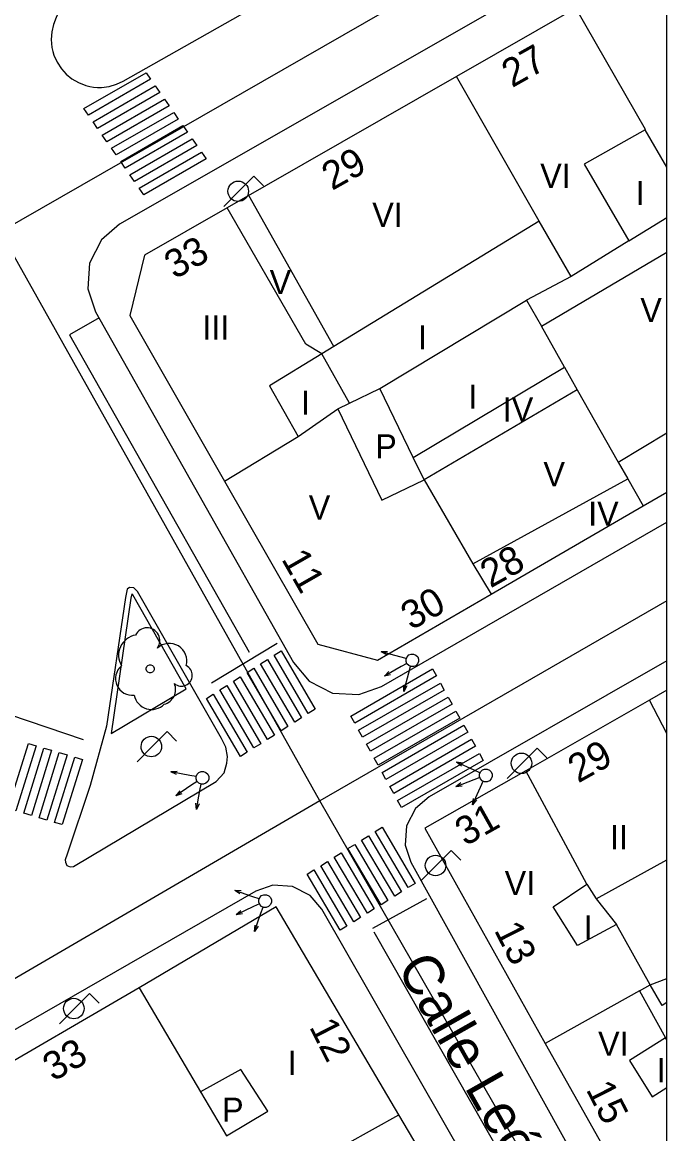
# Model space of a CAD drawing. Extents: x 282771 to 285132, y 4823109 to 4825496.
# Drawn here: x 285090 to 285130.1, y 4823452.2 to 4823521.3 of the extents above; entities that cross this region are included whole.
import ezdxf

# ---------------------------------------------------------------- set-up
doc = ezdxf.new("R2010")
doc.units = 0
for name, color, linetype in [('ACERA-BORDILLO', 7, 'Continuous'), ('ARBOL', 7, 'Continuous'), ('BORDILLO', 7, 'Continuous'), ('CALLE-EJE', 7, 'Continuous'), ('CALLE-TEXTO', 7, 'Continuous'), ('Default', 7, 'Continuous'), ('EDIFICIO', 7, 'Continuous'), ('FAROLA', 7, 'Continuous'), ('INTERIOR-EDIFICIO', 7, 'Continuous'), ('MEDIANERA', 7, 'Continuous'), ('NUM-PORTAL', 7, 'Continuous'), ('PASO-PEATONES', 7, 'Continuous'), ('SEMAFORO', 7, 'Continuous'), ('SENAL-VIARIA', 7, 'Continuous'), ('TXT-ALTURA-EDIFICIO', 7, 'Continuous'), ('ZONA-VERDE', 7, 'Continuous')]:
    doc.layers.add(name, color=color, linetype=linetype)

msp = doc.modelspace()

# ---------------------------------------------------------------- linework, layer by layer
at = {"layer": 'ACERA-BORDILLO'}
for points in [[(285121.592, 4823580.489), (285092.154, 4823521.564), (285091.982, 4823521.142), (285091.873, 4823520.681), (285091.838, 4823520.195), (285091.851, 4823519.949), (285091.883, 4823519.704), (285091.936, 4823519.463), (285092.008, 4823519.227), (285092.207, 4823518.783), (285092.466, 4823518.386), (285092.772, 4823518.048), (285093.126, 4823517.76), (285093.536, 4823517.521), (285093.99, 4823517.346), (285094.229, 4823517.286), (285094.472, 4823517.246), (285094.719, 4823517.226), (285094.965, 4823517.226), (285095.448, 4823517.286), (285095.903, 4823517.419), (285096.316, 4823517.613), (285130.1, 4823536.738)], [(285130.1, 4823528.176), (285096.091, 4823508.718), (285094.956, 4823507.747), (285094.221, 4823506.308), (285094.116, 4823504.696), (285094.594, 4823503.281), (285106.893, 4823481.477), (285107.867, 4823480.328), (285109.321, 4823479.584), (285110.951, 4823479.484), (285112.375, 4823479.978), (285130.1, 4823490.2)], [(285130.1, 4823481.588), (285115.325, 4823473.134), (285114.476, 4823472.41), (285113.925, 4823471.337), (285113.841, 4823470.134), (285114.191, 4823469.075), (285127.171, 4823445.679)], [(285122.144, 4823442.597), (285108.66, 4823466.143), (285107.931, 4823467.007), (285106.841, 4823467.566), (285105.619, 4823467.643), (285104.55, 4823467.275), (285085.286, 4823456.209), (285085.102, 4823456.098), (285084.929, 4823455.965), (285084.769, 4823455.813), (285084.626, 4823455.642), (285084.503, 4823455.457), (285084.402, 4823455.26), (285084.324, 4823455.056), (285084.269, 4823454.849), (285081.043, 4823439.203)]]:
    msp.add_lwpolyline(points, dxfattribs=at)
at = {"layer": 'ARBOL'}
for centre, major_axis, start_param, end_param in [((285097.79, 4823482.838), (0.449, 0.658), 4.685674, 8.002298), ((285097.299, 4823481.933), (0.717, 1.051), 0.777363, 2.710603), ((285099.179, 4823481.58), (0.612, 0.897), 5.0346, 7.634678), ((285096.876, 4823480.484), (-0.585, -0.858), 4.453193, 6.996872), ((285099.936, 4823480.676), (-0.379, -0.555), 6.165264, 9.581498), ((285098.636, 4823479.799), (0.527, 0.773), 3.981198, 5.718383), ((285098.073, 4823479.655), (-0.618, -0.906), 5.496717, 7.680548)]:
    msp.add_ellipse(centre, major_axis=major_axis, ratio=0.999979, start_param=start_param, end_param=end_param, dxfattribs=at)
msp.add_ellipse((285097.986, 4823481.084), major_axis=(-0.143, -0.21), ratio=0.999979, dxfattribs=at)
at = {"layer": 'BORDILLO'}
msp.add_lwpolyline([(285096.446, 4823485.529), (285095.274, 4823477.528), (285094.248, 4823473.827), (285092.819, 4823469.566), (285092.699, 4823469.218), (285092.716, 4823469.061), (285092.814, 4823468.864), (285093.006, 4823468.788), (285093.214, 4823468.804), (285102.094, 4823474.074), (285102.583, 4823474.623), (285102.754, 4823475.224), (285102.796, 4823475.636), (285102.694, 4823476.214), (285102.424, 4823476.754), (285097.194, 4823485.884), (285096.977, 4823486.125), (285096.713, 4823486.151), (285096.553, 4823486.044), (285096.446, 4823485.529)], dxfattribs=at)
at = {"layer": 'CALLE-EJE'}
for points in [[(285130.1, 4823532.033), (285088.694, 4823508.254)], [(285108.534, 4823472.884), (285088.694, 4823508.254)], [(285130.1, 4823485.321), (285108.534, 4823472.884)], [(285108.534, 4823472.884), (285079.932, 4823456.234)], [(285128.283, 4823438.484), (285108.534, 4823472.884)]]:
    msp.add_lwpolyline(points, dxfattribs=at)
at = {"layer": 'Default'}
msp.add_lwpolyline([(282771.5, 4823109), (285130.1, 4823109), (285130.1, 4825495.5)], dxfattribs=at)
at = {"layer": 'EDIFICIO'}
for points in [[(285130.1, 4823525.386), (285124.454, 4823522.155), (285117.024, 4823517.894), (285102.784, 4823509.744), (285097.644, 4823506.804), (285096.714, 4823503.044), (285102.604, 4823492.754), (285108.414, 4823482.624), (285112.114, 4823481.624), (285119.174, 4823485.724), (285128.634, 4823491.214), (285130.1, 4823492.064)], [(285130.1, 4823479.757), (285129.024, 4823479.144), (285121.334, 4823474.754), (285115.054, 4823471.174)], [(285115.054, 4823471.174), (285122.544, 4823457.804), (285129.394, 4823445.624), (285130.1, 4823446.033)], [(285113.454, 4823453.374), (285105.814, 4823466.304), (285097.294, 4823461.264), (285087.104, 4823455.343), (285079.993, 4823418.523), (285081.893, 4823417.943), (285112.403, 4823435.693), (285120.934, 4823440.734), (285113.454, 4823453.374)]]:
    msp.add_lwpolyline(points, dxfattribs=at)
at = {"layer": 'FAROLA'}
for p, q in [((285104.441, 4823511.698), (285103.501, 4823510.768)), ((285105.031, 4823511.108), (285104.441, 4823511.698)), ((285103.501, 4823510.768), (285102.571, 4823509.828)), ((285099.044, 4823477.184), (285098.104, 4823476.254)), ((285099.634, 4823476.594), (285099.044, 4823477.184)), ((285098.104, 4823476.254), (285097.174, 4823475.314)), ((285122.048, 4823476.145), (285121.108, 4823475.215)), ((285122.638, 4823475.555), (285122.048, 4823476.145)), ((285121.108, 4823475.215), (285120.178, 4823474.275)), ((285116.707, 4823469.792), (285115.767, 4823468.862)), ((285117.297, 4823469.202), (285116.707, 4823469.792)), ((285115.767, 4823468.862), (285114.837, 4823467.922)), ((285094.223, 4823460.901), (285093.283, 4823459.971)), ((285094.813, 4823460.311), (285094.223, 4823460.901)), ((285093.283, 4823459.971), (285092.353, 4823459.031))]:
    msp.add_line(p, q, dxfattribs=at)
for centre in [(285103.461, 4823510.768), (285121.068, 4823475.215), (285115.727, 4823468.862), (285093.243, 4823459.971)]:
    msp.add_circle(centre, 0.638, dxfattribs=at)
msp.add_ellipse((285098.064, 4823476.254), major_axis=(0.359, 0.527), ratio=0.999979, dxfattribs=at)
at = {"layer": 'INTERIOR-EDIFICIO'}
for points in [[(285130.1, 4823512.264), (285128.764, 4823514.594), (285124.964, 4823512.444), (285127.741, 4823507.68), (285124.154, 4823505.464), (285122.174, 4823508.914), (285109.394, 4823501.114), (285108.664, 4823500.664), (285105.404, 4823498.684), (285107.184, 4823495.534), (285109.654, 4823497.244), (285112.394, 4823491.564), (285115.014, 4823492.824), (285114.334, 4823494.214), (285123.744, 4823499.834), (285122.304, 4823502.374)], [(285122.304, 4823502.374), (285130.1, 4823506.974)], [(285130.1, 4823460.346), (285129.804, 4823460.164), (285129.074, 4823461.444), (285126.974, 4823465.194), (285124.554, 4823463.894), (285123.034, 4823466.294), (285125.134, 4823467.704), (285125.704, 4823466.794), (285130.1, 4823469.222)], [(285130.1, 4823458.032), (285130.024, 4823458.154), (285127.774, 4823456.734)], [(285127.774, 4823456.734), (285129.184, 4823454.494), (285130.1, 4823455.068)], [(285101.108, 4823454.796), (285102.725, 4823452.054), (285105.294, 4823453.584), (285103.614, 4823456.184), (285101.108, 4823454.796)]]:
    msp.add_lwpolyline(points, dxfattribs=at)
at = {"layer": 'MEDIANERA'}
for p, q in [((285128.771, 4823514.598), (285124.454, 4823522.155)), ((285122.175, 4823508.915), (285117.024, 4823517.894)), ((285109.394, 4823501.114), (285104.114, 4823510.504)), ((285124.154, 4823505.464), (285121.384, 4823504.004)), ((285112.264, 4823498.504), (285121.384, 4823504.004)), ((285121.384, 4823504.004), (285122.304, 4823502.374)), ((285123.744, 4823499.834), (285124.524, 4823498.434)), ((285110.374, 4823497.594), (285112.264, 4823498.504)), ((285114.334, 4823494.214), (285112.264, 4823498.504)), ((285124.524, 4823498.434), (285127.084, 4823493.934)), ((285109.654, 4823497.244), (285110.374, 4823497.594)), ((285102.604, 4823492.754), (285107.184, 4823495.534)), ((285127.084, 4823493.934), (285130.1, 4823495.749)), ((285127.084, 4823493.934), (285127.674, 4823492.894)), ((285118.054, 4823487.614), (285127.674, 4823492.894)), ((285127.674, 4823492.894), (285128.634, 4823491.214)), ((285118.054, 4823487.614), (285119.174, 4823485.724)), ((285130.1, 4823477.063), (285129.024, 4823479.144)), ((285125.134, 4823467.704), (285121.334, 4823474.754)), ((285125.704, 4823466.794), (285126.974, 4823465.194)), ((285097.294, 4823461.264), (285101.108, 4823454.796)), ((285128.414, 4823461.074), (285122.544, 4823457.804)), ((285128.414, 4823461.074), (285130.024, 4823458.154)), ((285101.104, 4823454.794), (285101.108, 4823454.796)), ((285104.784, 4823448.564), (285113.454, 4823453.374))]:
    msp.add_line(p, q, dxfattribs=at)
for points in [[(285110.374, 4823497.594), (285108.664, 4823500.664), (285107.674, 4823501.274), (285102.784, 4823509.744)], [(285127.741, 4823507.68), (285130.1, 4823509.137)], [(285124.524, 4823498.434), (285115.014, 4823492.824), (285118.054, 4823487.614)], [(285128.414, 4823461.074), (285129.074, 4823461.444), (285130.1, 4823461.842)]]:
    msp.add_lwpolyline(points, dxfattribs=at)
at = {"layer": 'PASO-PEATONES'}
for points in [[(285093.86, 4823515.908), (285097.73, 4823518.139), (285098.017, 4823517.728), (285094.147, 4823515.496)], [(285094.434, 4823515.084), (285098.304, 4823517.316), (285098.59, 4823516.904), (285094.721, 4823514.672)], [(285095.008, 4823514.261), (285098.877, 4823516.492), (285099.164, 4823516.081), (285095.295, 4823513.849)], [(285095.582, 4823513.437), (285099.451, 4823515.669), (285099.738, 4823515.257), (285095.869, 4823513.025)], [(285096.156, 4823512.614), (285100.025, 4823514.846), (285100.312, 4823514.434), (285096.443, 4823512.202)], [(285096.729, 4823511.79), (285100.599, 4823514.022), (285100.886, 4823513.61), (285097.016, 4823511.379)], [(285097.303, 4823510.967), (285101.173, 4823513.199), (285101.459, 4823512.787), (285097.59, 4823510.555)], [(285105.7, 4823481.927), (285106.122, 4823482.196), (285108.238, 4823478.584), (285107.816, 4823478.316)], [(285104.856, 4823481.39), (285105.278, 4823481.659), (285107.394, 4823478.047), (285106.972, 4823477.778)], [(285103.168, 4823480.315), (285103.59, 4823480.584), (285105.706, 4823476.972), (285105.284, 4823476.703)], [(285104.012, 4823480.853), (285104.434, 4823481.121), (285106.55, 4823477.509), (285106.128, 4823477.241)], [(285110.461, 4823478.15), (285115.542, 4823481.08), (285115.784, 4823480.642), (285110.703, 4823477.713)], [(285102.323, 4823479.778), (285102.745, 4823480.046), (285104.862, 4823476.435), (285104.44, 4823476.166)], [(285110.946, 4823477.275), (285116.027, 4823480.205), (285116.27, 4823479.768), (285111.188, 4823476.838)], [(285101.479, 4823479.24), (285101.901, 4823479.509), (285104.018, 4823475.897), (285103.595, 4823475.628)], [(285111.431, 4823476.401), (285116.512, 4823479.331), (285116.755, 4823478.893), (285111.674, 4823475.964)], [(285111.916, 4823475.526), (285116.997, 4823478.456), (285117.24, 4823478.019), (285112.159, 4823475.089)], [(285112.402, 4823474.652), (285117.483, 4823477.582), (285117.725, 4823477.144), (285112.644, 4823474.215)], [(285089.168, 4823472.4), (285090.422, 4823476.45), (285090.901, 4823476.308), (285089.647, 4823472.258)], [(285112.887, 4823473.777), (285117.968, 4823476.707), (285118.211, 4823476.27), (285113.129, 4823473.34)], [(285090.127, 4823472.115), (285091.38, 4823476.165), (285091.86, 4823476.023), (285090.606, 4823471.972)], [(285091.085, 4823471.83), (285092.339, 4823475.88), (285092.818, 4823475.737), (285091.565, 4823471.687)], [(285113.372, 4823472.903), (285118.453, 4823475.833), (285118.696, 4823475.395), (285113.615, 4823472.466)], [(285092.044, 4823471.545), (285093.297, 4823475.595), (285093.777, 4823475.452), (285092.523, 4823471.402)], [(285111.979, 4823470.972), (285112.403, 4823471.237), (285114.459, 4823467.753), (285114.035, 4823467.488)], [(285111.131, 4823470.441), (285111.555, 4823470.706), (285113.611, 4823467.223), (285113.187, 4823466.957)], [(285109.435, 4823469.38), (285109.859, 4823469.645), (285111.915, 4823466.162), (285111.491, 4823465.896)], [(285110.283, 4823469.911), (285110.707, 4823470.176), (285112.763, 4823466.692), (285112.339, 4823466.427)], [(285108.586, 4823468.85), (285109.011, 4823469.115), (285111.067, 4823465.631), (285110.643, 4823465.366)], [(285107.738, 4823468.319), (285108.162, 4823468.584), (285110.219, 4823465.101), (285109.795, 4823464.836)]]:
    msp.add_lwpolyline(points, close=True, dxfattribs=at)
at = {"layer": 'SEMAFORO'}
for p, q in [((285113.513, 4823481.827), (285112.356, 4823482.148)), ((285112.696, 4823481.95), (285112.356, 4823482.148)), ((285112.749, 4823482.143), (285112.356, 4823482.148)), ((285113.898, 4823481.721), (285113.513, 4823481.827)), ((285113.939, 4823481.419), (285113.595, 4823481.224)), ((285113.595, 4823481.224), (285112.549, 4823480.631)), ((285112.825, 4823480.918), (285112.549, 4823480.631)), ((285112.937, 4823480.721), (285112.549, 4823480.631)), ((285113.75, 4823479.686), (285114.07, 4823480.843)), ((285114.07, 4823480.843), (285114.177, 4823481.228)), ((285113.75, 4823479.686), (285113.755, 4823480.079)), ((285113.948, 4823480.026), (285113.75, 4823479.686)), ((285118.125, 4823474.793), (285117.031, 4823475.287)), ((285117.336, 4823475.039), (285117.031, 4823475.287)), ((285117.418, 4823475.221), (285117.031, 4823475.287)), ((285099.66, 4823474.712), (285099.268, 4823474.684)), ((285100.447, 4823474.462), (285099.268, 4823474.684)), ((285099.623, 4823474.516), (285099.268, 4823474.684)), ((285100.84, 4823474.388), (285100.447, 4823474.462)), ((285118.489, 4823474.628), (285118.125, 4823474.793)), ((285100.579, 4823473.867), (285099.586, 4823473.189)), ((285100.906, 4823474.091), (285100.579, 4823473.867)), ((285101.085, 4823473.528), (285101.159, 4823473.921)), ((285118.113, 4823474.184), (285116.989, 4823473.759)), ((285117.306, 4823474), (285116.989, 4823473.759)), ((285117.386, 4823473.788), (285116.989, 4823473.759)), ((285118.031, 4823472.641), (285118.525, 4823473.735)), ((285118.483, 4823474.324), (285118.113, 4823474.184)), ((285118.525, 4823473.735), (285118.689, 4823474.099)), ((285099.838, 4823473.498), (285099.586, 4823473.189)), ((285099.966, 4823473.311), (285099.586, 4823473.189)), ((285100.863, 4823472.348), (285101.085, 4823473.528)), ((285118.031, 4823472.641), (285118.096, 4823473.028)), ((285100.863, 4823472.348), (285100.835, 4823472.74)), ((285101.031, 4823472.703), (285100.863, 4823472.348)), ((285118.279, 4823472.946), (285118.031, 4823472.641)), ((285104.378, 4823466.917), (285103.245, 4823467.313)), ((285103.571, 4823467.093), (285103.245, 4823467.313)), ((285103.637, 4823467.282), (285103.245, 4823467.313)), ((285104.756, 4823466.786), (285104.378, 4823466.917)), ((285104.42, 4823466.31), (285103.338, 4823465.787)), ((285103.633, 4823466.055), (285103.338, 4823465.787)), ((285104.777, 4823466.482), (285104.42, 4823466.31)), ((285104.87, 4823465.898), (285105.002, 4823466.276)), ((285103.731, 4823465.851), (285103.338, 4823465.787)), ((285104.474, 4823464.765), (285104.87, 4823465.898)), ((285104.474, 4823464.765), (285104.505, 4823465.157)), ((285104.694, 4823465.091), (285104.474, 4823464.765))]:
    msp.add_line(p, q, dxfattribs=at)
for centre, major_axis in [((285114.284, 4823481.614), (0.225, 0.331)), ((285101.233, 4823474.314), (0.225, 0.33)), ((285118.854, 4823474.464), (0.225, 0.331)), ((285105.134, 4823466.654), (0.225, 0.33))]:
    msp.add_ellipse(centre, major_axis=major_axis, ratio=0.999979, dxfattribs=at)
at = {"layer": 'SENAL-VIARIA'}
for p, q in [((285105.873, 4823482.653), (285101.801, 4823480.196)), ((285111.834, 4823464.972), (285115.191, 4823466.82)), ((285111.898, 4823464.735), (285124.396, 4823442.821))]:
    msp.add_line(p, q, dxfattribs=at)
for points in [[(285083.546, 4823513.146), (285085.614, 4823509.178), (285086.951, 4823505.726), (285088.287, 4823501.373), (285088.94, 4823497.579), (285089.282, 4823494.749), (285089.437, 4823490.582), (285089.344, 4823487.441), (285089.033, 4823483.709), (285088.116, 4823478.625), (285093.828, 4823476.691)], [(285094.813, 4823502.893), (285092.979, 4823501.835), (285104.132, 4823482.124)]]:
    msp.add_lwpolyline(points, dxfattribs=at)
at = {"layer": 'ZONA-VERDE'}
msp.add_line((285095.558, 4823477.072), (285100.216, 4823479.84), dxfattribs=at)
msp.add_lwpolyline([(285100.216, 4823479.84), (285096.909, 4823485.677), (285096.848, 4823485.742), (285096.791, 4823485.468), (285095.558, 4823477.072)], dxfattribs=at)

# ---------------------------------------------------------------- texts
at = {"layer": 'CALLE-TEXTO'}
msp.add_text('Calle León XIII', height=2.5, rotation=299.48571, dxfattribs=at).set_placement((285113.288, 4823462.534))
at = {"layer": 'NUM-PORTAL'}
for s, rotation, p in [('27', 29.30051, (285120.485, 4823517.175)), ('29', 29.30051, (285109.296, 4823510.786)), ('33', 29.30051, (285099.512, 4823505.271)), ('11', 299.71955, (285106.114, 4823487.91)), ('28', 29.30051, (285119.144, 4823486.076)), ('30', 29.30051, (285114.215, 4823483.459)), ('29', 29.30051, (285124.593, 4823473.956)), ('31', 29.30051, (285117.583, 4823470.035)), ('13', 296.95334, (285119.342, 4823464.845)), ('12', 296.95334, (285107.848, 4823458.836)), ('33', 29.30051, (285091.955, 4823455.413)), ('15', 296.95334, (285125.051, 4823454.95))]:
    msp.add_text(s, height=1.75, rotation=rotation, dxfattribs=at).set_placement(p)
at = {"layer": 'TXT-ALTURA-EDIFICIO'}
for s, p in [('VI', (285122.235, 4823510.974)), ('I', (285128.163, 4823509.914)), ('VI', (285111.794, 4823508.554)), ('V', (285105.415, 4823504.374)), ('V', (285128.455, 4823502.634)), ('III', (285101.232, 4823501.554)), ('I', (285114.633, 4823500.934)), ('I', (285117.763, 4823497.254)), ('I', (285107.373, 4823496.874)), ('IV', (285119.905, 4823496.454)), ('P', (285111.978, 4823494.164)), ('V', (285122.435, 4823492.434)), ('V', (285107.845, 4823490.364)), ('IV', (285125.215, 4823489.984)), ('II', (285126.582, 4823469.874)), ('VI', (285120.024, 4823467.024)), ('I', (285124.933, 4823464.264)), ('VI', (285125.833, 4823457.035)), ('I', (285106.543, 4823455.844)), ('I', (285129.463, 4823455.394)), ('P', (285102.458, 4823452.934))]:
    msp.add_text(s, height=1.5, rotation=0.00059, dxfattribs=at).set_placement(p)

doc.saveas('drawing.dxf')
